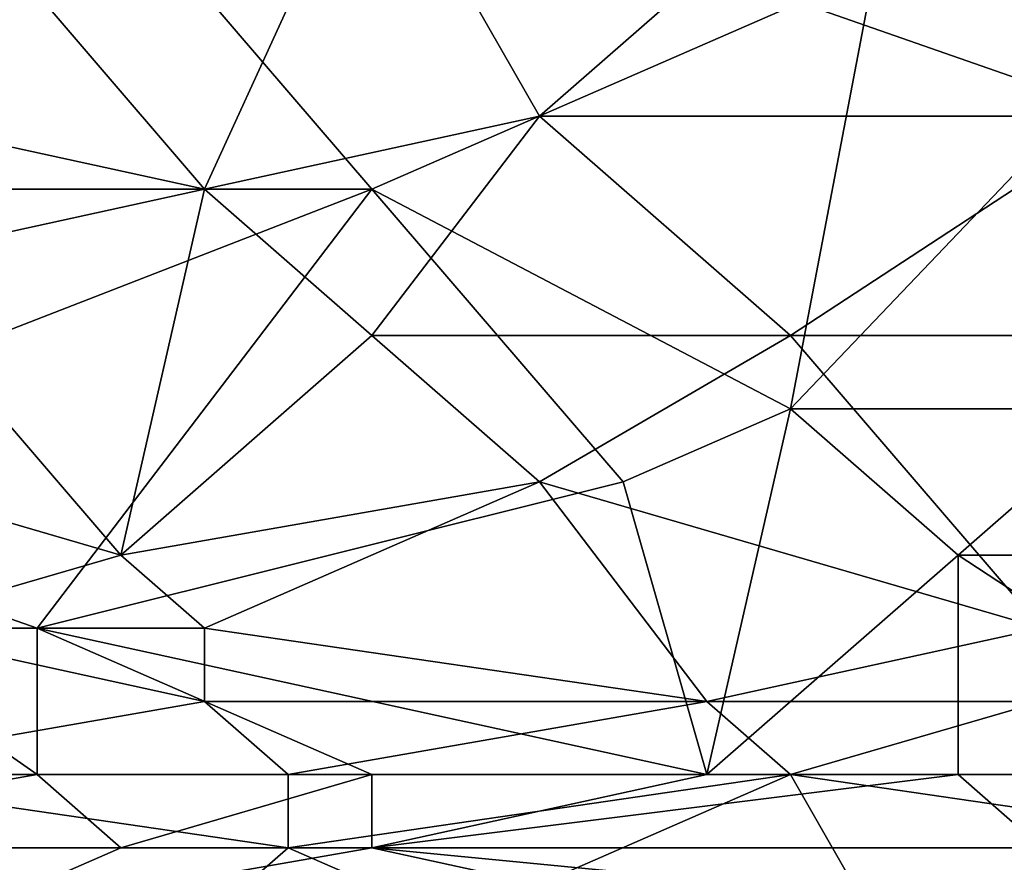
# Model space of a CAD drawing. Extents: x -161 to 11, y -10 to 160.
# Tile 294 of 499: x 0.3797 to 0.4323, y -0.3127 to -0.2677. Entities that reach past the tile are written whole.
import ezdxf

# ---------------------------------------------------------------- set-up
doc = ezdxf.new("R2010")
doc.units = 0
doc.header["$MEASUREMENT"] = 0
doc.layers.get('0').update_dxf_attribs({"linetype": 'CONTINUOUS'})

msp = doc.modelspace()

# ---------------------------------------------------------------- linework, layer by layer
for points in [[(0.385075, -0.26112, 0.266198), (0.36272, -0.276745, 0.265977), (0.36272, -0.249401, 0.266226)], [(0.398488, -0.257213, 0.387071), (0.376133, -0.26112, 0.385864), (0.389546, -0.276745, 0.384261)], [(0.398488, -0.257213, 0.387071), (0.389546, -0.276745, 0.384261), (0.40743, -0.272838, 0.385261)], [(0.398488, -0.257213, 0.387071), (0.40743, -0.272838, 0.385261), (0.416373, -0.265026, 0.386584)], [(0.36272, -0.276745, 0.265977), (0.385075, -0.26112, 0.266198), (0.398488, -0.276745, 0.266003)], [(0.376133, -0.26112, 0.385864), (0.371662, -0.272838, 0.384248), (0.389546, -0.276745, 0.384261)], [(0.398488, -0.276745, 0.266003), (0.385075, -0.26112, 0.266198), (0.425315, -0.265026, 0.266276)], [(0.398488, -0.276745, 0.266003), (0.425315, -0.265026, 0.266276), (0.420844, -0.288463, 0.265732)], [(0.438728, -0.272838, 0.385927), (0.416373, -0.265026, 0.386584), (0.40743, -0.272838, 0.385261)], [(0.416373, -0.265026, 0.386584), (0.438728, -0.272838, 0.385927), (0.44767, -0.265026, 0.387224)], [(0.443199, -0.265026, 0.266335), (0.420844, -0.288463, 0.265732), (0.425315, -0.265026, 0.266276)], [(0.438728, -0.288463, 0.265758), (0.420844, -0.288463, 0.265732), (0.443199, -0.265026, 0.266335)], [(0.389546, -0.276745, 0.384261), (0.371662, -0.272838, 0.384248), (0.371662, -0.280651, 0.383141)], [(0.398488, -0.284557, 0.383276), (0.40743, -0.272838, 0.385261), (0.389546, -0.276745, 0.384261)], [(0.420844, -0.284557, 0.383793), (0.40743, -0.272838, 0.385261), (0.398488, -0.284557, 0.383276)], [(0.420844, -0.284557, 0.383793), (0.438728, -0.272838, 0.385927), (0.40743, -0.272838, 0.385261)], [(0.44767, -0.284557, 0.384208), (0.438728, -0.272838, 0.385927), (0.420844, -0.284557, 0.383793)], [(0.398488, -0.276745, 0.266003), (0.358249, -0.29237, 0.26565), (0.36272, -0.276745, 0.265977)], [(0.358249, -0.29237, 0.26565), (0.398488, -0.276745, 0.266003), (0.380604, -0.300182, 0.265363)], [(0.389546, -0.276745, 0.384261), (0.371662, -0.280651, 0.383141), (0.385075, -0.296276, 0.38109)], [(0.411901, -0.29237, 0.265633), (0.380604, -0.300182, 0.265363), (0.398488, -0.276745, 0.266003)], [(0.389546, -0.276745, 0.384261), (0.385075, -0.296276, 0.38109), (0.398488, -0.284557, 0.383276)], [(0.420844, -0.288463, 0.265732), (0.411901, -0.29237, 0.265633), (0.398488, -0.276745, 0.266003)], [(0.385075, -0.296276, 0.38109), (0.371662, -0.280651, 0.383141), (0.371662, -0.29237, 0.38136)], [(0.40743, -0.29237, 0.382215), (0.398488, -0.284557, 0.383276), (0.385075, -0.296276, 0.38109)], [(0.40743, -0.29237, 0.382215), (0.420844, -0.284557, 0.383793), (0.398488, -0.284557, 0.383276)], [(0.434257, -0.300182, 0.381248), (0.420844, -0.284557, 0.383793), (0.40743, -0.29237, 0.382215)], [(0.420844, -0.284557, 0.383793), (0.434257, -0.300182, 0.381248), (0.44767, -0.284557, 0.384208)], [(0.416373, -0.307995, 0.265039), (0.411901, -0.29237, 0.265633), (0.420844, -0.288463, 0.265732)], [(0.429786, -0.296276, 0.265486), (0.416373, -0.307995, 0.265039), (0.420844, -0.288463, 0.265732)], [(0.420844, -0.288463, 0.265732), (0.438728, -0.288463, 0.265758), (0.429786, -0.296276, 0.265486)], [(0.438728, -0.288463, 0.265758), (0.44767, -0.296276, 0.265521), (0.429786, -0.296276, 0.265486)], [(0.380604, -0.300182, 0.265363), (0.380604, -0.307995, 0.265059), (0.358249, -0.29237, 0.26565)], [(0.380604, -0.307995, 0.265059), (0.358249, -0.307995, 0.265073), (0.358249, -0.29237, 0.26565)], [(0.385075, -0.296276, 0.38109), (0.371662, -0.29237, 0.38136), (0.371662, -0.300182, 0.379939)], [(0.411901, -0.29237, 0.265633), (0.416373, -0.307995, 0.265039), (0.380604, -0.300182, 0.265363)], [(0.389546, -0.300182, 0.380441), (0.40743, -0.29237, 0.382215), (0.385075, -0.296276, 0.38109)], [(0.416373, -0.304088, 0.380149), (0.40743, -0.29237, 0.382215), (0.389546, -0.300182, 0.380441)], [(0.40743, -0.29237, 0.382215), (0.416373, -0.304088, 0.380149), (0.434257, -0.300182, 0.381248)], [(0.371662, -0.300182, 0.379939), (0.389546, -0.300182, 0.380441), (0.385075, -0.296276, 0.38109)], [(0.429786, -0.296276, 0.265486), (0.429786, -0.307995, 0.265043), (0.416373, -0.307995, 0.265039)], [(0.429786, -0.296276, 0.265486), (0.44767, -0.296276, 0.265521), (0.44767, -0.307995, 0.265066)], [(0.44767, -0.307995, 0.265066), (0.429786, -0.307995, 0.265043), (0.429786, -0.296276, 0.265486)], [(0.371662, -0.300182, 0.379939), (0.367191, -0.307995, 0.37797), (0.389546, -0.304088, 0.379607)], [(0.389546, -0.304088, 0.379607), (0.389546, -0.300182, 0.380441), (0.371662, -0.300182, 0.379939)], [(0.380604, -0.300182, 0.265363), (0.416373, -0.307995, 0.265039), (0.398488, -0.307995, 0.265039)], [(0.380604, -0.307995, 0.265059), (0.380604, -0.300182, 0.265363), (0.398488, -0.307995, 0.265039)], [(0.389546, -0.300182, 0.380441), (0.389546, -0.304088, 0.379607), (0.416373, -0.304088, 0.380149)], [(0.434257, -0.304088, 0.380424), (0.434257, -0.300182, 0.381248), (0.416373, -0.304088, 0.380149)], [(0.394017, -0.307995, 0.378759), (0.389546, -0.304088, 0.379607), (0.367191, -0.307995, 0.37797)], [(0.394017, -0.307995, 0.378759), (0.416373, -0.304088, 0.380149), (0.389546, -0.304088, 0.379607)], [(0.394017, -0.307995, 0.378759), (0.420844, -0.307995, 0.379279), (0.416373, -0.304088, 0.380149)], [(0.416373, -0.304088, 0.380149), (0.420844, -0.307995, 0.379279), (0.434257, -0.304088, 0.380424)], [(0.420844, -0.307995, 0.379279), (0.44767, -0.307995, 0.379649), (0.434257, -0.304088, 0.380424)], [(0.358249, -0.311901, 0.265077), (0.380604, -0.307995, 0.265059), (0.385075, -0.311901, 0.265057)], [(0.358249, -0.311901, 0.265077), (0.358249, -0.307995, 0.265073), (0.380604, -0.307995, 0.265059)], [(0.394017, -0.311901, 0.377669), (0.394017, -0.307995, 0.378759), (0.367191, -0.307995, 0.37797)], [(0.394017, -0.311901, 0.377669), (0.367191, -0.307995, 0.37797), (0.367191, -0.311901, 0.376886)], [(0.385075, -0.311901, 0.265057), (0.380604, -0.307995, 0.265059), (0.398488, -0.307995, 0.265039)], [(0.398488, -0.307995, 0.265039), (0.398488, -0.311901, 0.265044), (0.385075, -0.311901, 0.265057)], [(0.420844, -0.307995, 0.379279), (0.394017, -0.307995, 0.378759), (0.394017, -0.311901, 0.377669)], [(0.394017, -0.311901, 0.377669), (0.402959, -0.315807, 0.376464), (0.420844, -0.307995, 0.379279)], [(0.429786, -0.307995, 0.265043), (0.434257, -0.311901, 0.265095), (0.398488, -0.311901, 0.265044)], [(0.416373, -0.307995, 0.265039), (0.429786, -0.307995, 0.265043), (0.398488, -0.311901, 0.265044)], [(0.398488, -0.311901, 0.265044), (0.398488, -0.307995, 0.265039), (0.416373, -0.307995, 0.265039)], [(0.425315, -0.315807, 0.376943), (0.420844, -0.307995, 0.379279), (0.402959, -0.315807, 0.376464)], [(0.44767, -0.311901, 0.378544), (0.44767, -0.307995, 0.379649), (0.420844, -0.307995, 0.379279)], [(0.44767, -0.311901, 0.378544), (0.420844, -0.307995, 0.379279), (0.425315, -0.315807, 0.376943)], [(0.429786, -0.307995, 0.265043), (0.44767, -0.307995, 0.265066), (0.434257, -0.311901, 0.265095)], [(0.376133, -0.315807, 0.265516), (0.358249, -0.311901, 0.265077), (0.385075, -0.311901, 0.265057)], [(0.367191, -0.311901, 0.376886), (0.389546, -0.315807, 0.376287), (0.394017, -0.311901, 0.377669)], [(0.389546, -0.315807, 0.376287), (0.367191, -0.311901, 0.376886), (0.367191, -0.315807, 0.375516)], [(0.398488, -0.311901, 0.265044), (0.416373, -0.315807, 0.265486), (0.376133, -0.315807, 0.265516)], [(0.385075, -0.311901, 0.265057), (0.398488, -0.311901, 0.265044), (0.376133, -0.315807, 0.265516)], [(0.389546, -0.315807, 0.376287), (0.402959, -0.315807, 0.376464), (0.394017, -0.311901, 0.377669)], [(0.398488, -0.311901, 0.265044), (0.434257, -0.311901, 0.265095), (0.438728, -0.315807, 0.265534)], [(0.416373, -0.315807, 0.265486), (0.398488, -0.311901, 0.265044), (0.438728, -0.315807, 0.265534)], [(0.438728, -0.315807, 0.377131), (0.44767, -0.311901, 0.378544), (0.425315, -0.315807, 0.376943)]]:
    msp.add_3dface(points)

doc.saveas('drawing.dxf')
